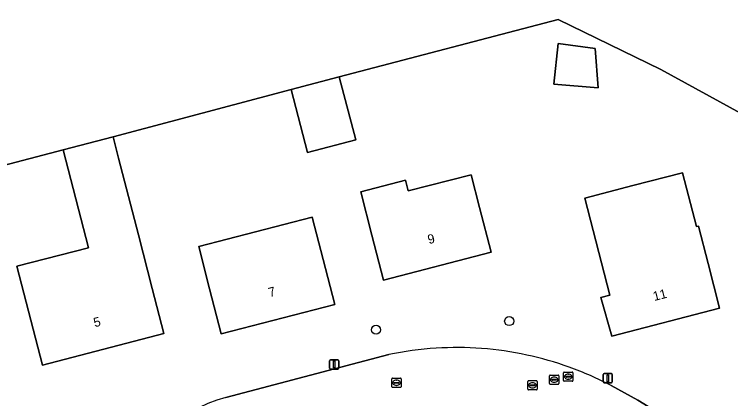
# Model space of a CAD drawing. Extents: x 162156 to 163172, y 378995 to 380779.
# Drawn here: x 162511 to 162588.5, y 380685.6 to 380727.1 of the extents above; entities that cross this region are included whole.
import ezdxf

# ---------------------------------------------------------------- set-up
doc = ezdxf.new("R2010")
doc.units = 0
for name, color, linetype in [('IMGEO_Boom', 7, 'Continuous'), ('IMGEO_Brandkraan', 7, 'Continuous'), ('IMGEO_Erf', 7, 'Continuous'), ('IMGEO_Gemengd_bos', 7, 'Continuous'), ('IMGEO_Kolk', 7, 'Continuous'), ('IMGEO_Lichtmast', 7, 'Continuous'), ('IMGEO_Pand', 7, 'Continuous'), ('IMGEO_Pand_nummerreeks', 7, 'Continuous'), ('IMGEO_Rijbaan_lokaal_open', 7, 'Continuous'), ('IMGEO_Rioolput', 7, 'Continuous')]:
    doc.layers.add(name, color=color, linetype=linetype)

msp = doc.modelspace()

# ---------------------------------------------------------------- linework, layer by layer
at = {"layer": 'IMGEO_Boom'}
for centre in [(162564.53, 380694.009), (162550.141, 380693.075)]:
    msp.add_circle(centre, 0.489, dxfattribs=at)
at = {"layer": 'IMGEO_Brandkraan'}
for p, q in [((162570.413, 380687.59), (162570.413, 380688.442)), ((162570.488, 380688.516), (162571.34, 380688.516)), ((162570.901, 380688.296), (162570.926, 380688.296)), ((162571.414, 380688.442), (162571.414, 380687.59)), ((162571.34, 380687.516), (162570.488, 380687.516)), ((162570.672, 380688.01), (162570.672, 380688.022)), ((162571.11, 380687.973), (162570.712, 380687.973)), ((162570.715, 380688.059), (162571.113, 380688.059)), ((162570.924, 380687.736), (162570.899, 380687.736)), ((162571.156, 380688.022), (162571.156, 380688.01))]:
    msp.add_line(p, q, dxfattribs=at)
for points in [[(162570.413, 380687.59), (162570.413, 380688.442)], [(162570.488, 380688.516), (162571.34, 380688.516)], [(162571.414, 380688.442), (162571.414, 380687.59)], [(162571.34, 380687.516), (162570.488, 380687.516)]]:
    msp.add_lwpolyline(points, dxfattribs=at)
for centre, radius, start, end in [((162570.49, 380688.44), 0.0765, 91.55205, 178.44795), ((162570.49, 380688.44), 0.0765, 91.55205, 178.44795), ((162571.338, 380688.44), 0.0765, 1.55205, 88.44795), ((162571.338, 380688.44), 0.0765, 1.55205, 88.44795), ((162570.49, 380687.592), 0.0765, 181.55205, 268.44795), ((162570.49, 380687.592), 0.0765, 181.55205, 268.44795), ((162570.712, 380688.019), 0.0403, 85.87752, 175.75265), ((162570.709, 380688.009), 0.0366, 178.93798, 274.71019), ((162571.113, 380688.016), 0.043, 264.86636, 352.45326), ((162571.117, 380688.021), 0.0386, 1.73085, 96.63898), ((162571.338, 380687.592), 0.0765, 271.55205, 358.44795), ((162571.338, 380687.592), 0.0765, 271.55205, 358.44795)]:
    msp.add_arc(centre, radius, start, end, dxfattribs=at)
for centre, major_axis, ratio, start_param, end_param in [((162570.9, 380688.016), (-0.387, 0.002), 0.722429, 4.712389, 7.853982), ((162570.925, 380688.016), (-0.39, 0.002), 0.717154, 1.570796, 4.712389)]:
    msp.add_ellipse(centre, major_axis=major_axis, ratio=ratio, start_param=start_param, end_param=end_param, dxfattribs=at)
at = {"layer": 'IMGEO_Erf'}
for points in [[(162600.057, 380710.71), (162580.923, 380721.172), (162569.829, 380726.567), (162546.168, 380720.369), (162547.946, 380713.581), (162542.732, 380712.215), (162540.954, 380719.003), (162521.721, 380713.908), (162522.318, 380711.597), (162524.458, 380703.324), (162525.961, 380697.513), (162527.213, 380692.672), (162514.077, 380689.274), (162512.825, 380694.115), (162511.322, 380699.926), (162519.051, 380701.925), (162516.313, 380712.509), (162495.145, 380706.959), (162495.332, 380703.255), (162491.884, 380703.08), (162492.106, 380699.378), (162495.322, 380645.782)], [(162533.911, 380685.78), (162551.506, 380690.392)], [(162575.536, 380687.053), (162578.417, 380685.49), (162602.91, 380670.466), (162622.562, 380658.412)]]:
    msp.add_lwpolyline(points, dxfattribs=at)
for points in [[(162569.358, 380719.595), (162569.833, 380723.992), (162573.833, 380723.433), (162574.15, 380719.201)], [(162587.274, 380695.398), (162575.615, 380692.382), (162574.423, 380696.555), (162575.425, 380696.814), (162572.713, 380707.298), (162577.89, 380708.637), (162583.279, 380710.031), (162584.785, 380704.211), (162584.981, 380704.262), (162586.022, 380700.239)], [(162550.943, 380698.441), (162549.691, 380703.282), (162548.491, 380707.963), (162553.308, 380709.236), (162553.614, 380708.055), (162560.409, 380709.813), (162561.32, 380706.29), (162562.572, 380701.449)], [(162545.678, 380695.813), (162533.41, 380692.64), (162532.158, 380697.481), (162530.975, 380702.052), (162543.243, 380705.226), (162544.426, 380700.654)]]:
    msp.add_lwpolyline(points, close=True, dxfattribs=at)
for centre, radius, start, end in [((162558.895, 380655.222), 35.938, 93.62329, 101.86507), ((162558.879, 380655.297), 35.861, 77.83755, 93.60447), ((162558.721, 380654.788), 36.392, 70.23625, 77.76425), ((162558.975, 380655.53), 35.609, 62.28373, 70.21643), ((162536.843, 380673.75), 12.382, 103.69637, 178.1912)]:
    msp.add_arc(centre, radius, start, end, dxfattribs=at)
at = {"layer": 'IMGEO_Gemengd_bos'}
msp.add_lwpolyline([(162588.468, 380737.188), (162586.551, 380744.555), (162484.993, 380723.337), (162489.56, 380647.226), (162490.626, 380647.011), (162495.322, 380645.782), (162492.106, 380699.378), (162491.884, 380703.08), (162491.704, 380706.075), (162495.145, 380706.959), (162516.313, 380712.509), (162521.721, 380713.908), (162540.954, 380719.003), (162546.168, 380720.369), (162569.829, 380726.567), (162580.923, 380721.172), (162600.057, 380710.71), (162599.944, 380718.331), (162600.7, 380718.224)], dxfattribs=at)
at = {"layer": 'IMGEO_Kolk'}
for p, q in [((162551.845, 380686.933), (162551.845, 380687.785)), ((162551.92, 380687.859), (162552.772, 380687.859)), ((162552.333, 380687.639), (162552.358, 380687.639)), ((162552.846, 380687.785), (162552.846, 380686.933)), ((162566.546, 380686.659), (162566.546, 380687.511)), ((162566.621, 380687.585), (162567.473, 380687.585)), ((162567.547, 380687.511), (162567.547, 380686.659)), ((162552.772, 380686.859), (162551.92, 380686.859)), ((162552.104, 380687.353), (162552.104, 380687.365)), ((162552.542, 380687.316), (162552.144, 380687.316)), ((162552.147, 380687.402), (162552.545, 380687.402)), ((162552.356, 380687.079), (162552.331, 380687.079)), ((162552.588, 380687.365), (162552.588, 380687.353)), ((162566.805, 380687.079), (162566.805, 380687.091)), ((162567.243, 380687.042), (162566.845, 380687.042)), ((162566.848, 380687.128), (162567.246, 380687.128)), ((162567.057, 380686.805), (162567.032, 380686.805)), ((162567.034, 380687.365), (162567.059, 380687.365)), ((162567.289, 380687.091), (162567.289, 380687.079)), ((162567.473, 380686.585), (162566.621, 380686.585))]:
    msp.add_line(p, q, dxfattribs=at)
for points in [[(162551.845, 380686.933), (162551.845, 380687.785)], [(162551.92, 380687.859), (162552.772, 380687.859)], [(162552.846, 380687.785), (162552.846, 380686.933)], [(162566.546, 380686.659), (162566.546, 380687.511)], [(162566.621, 380687.585), (162567.473, 380687.585)], [(162567.547, 380687.511), (162567.547, 380686.659)], [(162552.772, 380686.859), (162551.92, 380686.859)], [(162567.473, 380686.585), (162566.621, 380686.585)]]:
    msp.add_lwpolyline(points, dxfattribs=at)
for centre, radius, start, end in [((162551.922, 380687.783), 0.0765, 91.55205, 178.44795), ((162551.922, 380687.783), 0.0765, 91.55205, 178.44795), ((162552.77, 380687.783), 0.0765, 1.55205, 88.44795), ((162552.77, 380687.783), 0.0765, 1.55205, 88.44795), ((162566.623, 380687.509), 0.0765, 91.55205, 178.44795), ((162566.623, 380687.509), 0.0765, 91.55205, 178.44795), ((162567.471, 380687.509), 0.0765, 1.55205, 88.44795), ((162567.471, 380687.509), 0.0765, 1.55205, 88.44795), ((162551.922, 380686.935), 0.0765, 181.55205, 268.44795), ((162551.922, 380686.935), 0.0765, 181.55205, 268.44795), ((162552.144, 380687.362), 0.0403, 85.87752, 175.75265), ((162552.141, 380687.352), 0.0366, 178.93798, 274.71019), ((162552.545, 380687.359), 0.043, 264.86636, 352.45326), ((162552.549, 380687.364), 0.0386, 1.73085, 96.63898), ((162552.77, 380686.935), 0.0765, 271.55205, 358.44795), ((162552.77, 380686.935), 0.0765, 271.55205, 358.44795), ((162566.623, 380686.661), 0.0765, 181.55205, 268.44795), ((162566.623, 380686.661), 0.0765, 181.55205, 268.44795), ((162566.845, 380687.088), 0.0403, 85.87752, 175.75265), ((162566.842, 380687.078), 0.0366, 178.93798, 274.71019), ((162567.246, 380687.085), 0.043, 264.86636, 352.45326), ((162567.25, 380687.09), 0.0386, 1.73085, 96.63898), ((162567.471, 380686.661), 0.0765, 271.55205, 358.44795), ((162567.471, 380686.661), 0.0765, 271.55205, 358.44795)]:
    msp.add_arc(centre, radius, start, end, dxfattribs=at)
for centre, major_axis, ratio, start_param, end_param in [((162552.332, 380687.359), (-0.387, 0.002), 0.722429, 4.712389, 7.853982), ((162552.357, 380687.359), (-0.39, 0.002), 0.717154, 1.570796, 4.712389), ((162567.033, 380687.085), (-0.387, 0.002), 0.722429, 4.712389, 7.853982), ((162567.058, 380687.085), (-0.39, 0.002), 0.717154, 1.570796, 4.712389)]:
    msp.add_ellipse(centre, major_axis=major_axis, ratio=ratio, start_param=start_param, end_param=end_param, dxfattribs=at)
at = {"layer": 'IMGEO_Lichtmast'}
for p, q in [((162545.119, 380688.937), (162545.119, 380689.737)), ((162545.119, 380689.737), (162545.119, 380688.937)), ((162545.219, 380689.837), (162546.009, 380689.837)), ((162546.009, 380689.837), (162545.219, 380689.837)), ((162546.109, 380689.737), (162546.109, 380688.937)), ((162546.109, 380688.937), (162546.109, 380689.737)), ((162546.009, 380688.837), (162545.219, 380688.837)), ((162545.219, 380688.837), (162546.009, 380688.837)), ((162574.687, 380687.44), (162574.687, 380688.24)), ((162574.687, 380688.24), (162574.687, 380687.44)), ((162574.787, 380688.34), (162575.577, 380688.34)), ((162575.577, 380688.34), (162574.787, 380688.34)), ((162575.677, 380688.24), (162575.677, 380687.44)), ((162575.677, 380687.44), (162575.677, 380688.24)), ((162575.577, 380687.34), (162574.787, 380687.34)), ((162574.787, 380687.34), (162575.577, 380687.34))]:
    msp.add_line(p, q, dxfattribs=at)
for points in [[(162545.539, 380689.712), (162545.689, 380689.712), (162545.689, 380688.962), (162545.539, 380688.962), (162545.539, 380689.712)], [(162575.107, 380688.215), (162575.257, 380688.215), (162575.257, 380687.465), (162575.107, 380687.465), (162575.107, 380688.215)]]:
    msp.add_lwpolyline(points, dxfattribs=at)
for centre, start, end in [((162545.219, 380689.737), 90, 180), ((162545.219, 380689.737), 90, 180), ((162546.009, 380689.737), 0, 90), ((162546.009, 380689.737), 360, 90), ((162545.219, 380688.937), 180, 270), ((162545.219, 380688.937), 180, 270), ((162546.009, 380688.937), 270, 0), ((162546.009, 380688.937), 270, 0), ((162574.787, 380688.24), 90, 180), ((162574.787, 380688.24), 90, 180), ((162575.577, 380688.24), 0, 90), ((162575.577, 380688.24), 360, 90), ((162574.787, 380687.44), 180, 270), ((162574.787, 380687.44), 180, 270), ((162575.577, 380687.44), 270, 0), ((162575.577, 380687.44), 270, 0)]:
    msp.add_arc(centre, 0.1, start, end, dxfattribs=at)
at = {"layer": 'IMGEO_Pand'}
for points in [[(162574.15, 380719.201), (162573.833, 380723.433), (162569.833, 380723.992), (162569.358, 380719.595)], [(162546.168, 380720.369), (162540.954, 380719.003), (162542.732, 380712.215), (162547.946, 380713.581)], [(162524.458, 380703.324), (162522.318, 380711.597), (162521.721, 380713.908), (162516.313, 380712.509), (162519.051, 380701.925), (162511.322, 380699.926), (162512.825, 380694.115), (162514.077, 380689.274), (162527.213, 380692.672), (162525.961, 380697.513)], [(162584.981, 380704.262), (162584.785, 380704.211), (162583.279, 380710.031), (162577.89, 380708.637), (162572.713, 380707.298), (162575.425, 380696.814), (162574.423, 380696.555), (162575.615, 380692.382), (162587.274, 380695.398), (162586.022, 380700.239)], [(162561.32, 380706.29), (162560.409, 380709.813), (162553.614, 380708.055), (162553.308, 380709.236), (162548.491, 380707.963), (162549.691, 380703.282), (162550.943, 380698.441), (162562.572, 380701.449)], [(162544.426, 380700.654), (162543.243, 380705.226), (162530.975, 380702.052), (162532.158, 380697.481), (162533.41, 380692.64), (162545.678, 380695.813)]]:
    msp.add_lwpolyline(points, close=True, dxfattribs=at)
at = {"layer": 'IMGEO_Rijbaan_lokaal_open'}
for points in [[(162551.506, 380690.392), (162533.911, 380685.78)], [(162622.562, 380658.412), (162602.91, 380670.466), (162578.417, 380685.49), (162575.536, 380687.053)]]:
    msp.add_lwpolyline(points, dxfattribs=at)
for centre, radius, start, end in [((162558.895, 380655.222), 35.938, 93.62329, 101.86507), ((162558.879, 380655.297), 35.861, 77.83755, 93.60447), ((162558.721, 380654.788), 36.392, 70.23625, 77.76425), ((162558.975, 380655.53), 35.609, 62.28373, 70.21643), ((162536.843, 380673.75), 12.382, 103.69637, 178.1912)]:
    msp.add_arc(centre, radius, start, end, dxfattribs=at)
at = {"layer": 'IMGEO_Rioolput'}
for p, q in [((162568.971, 380688.187), (162569.823, 380688.187)), ((162568.896, 380687.261), (162568.896, 380688.113)), ((162569.155, 380687.681), (162569.155, 380687.693)), ((162569.593, 380687.644), (162569.195, 380687.644)), ((162569.198, 380687.73), (162569.596, 380687.73)), ((162569.384, 380687.967), (162569.409, 380687.967)), ((162569.639, 380687.693), (162569.639, 380687.681)), ((162569.897, 380688.113), (162569.897, 380687.261)), ((162569.823, 380687.187), (162568.971, 380687.187)), ((162569.407, 380687.407), (162569.382, 380687.407))]:
    msp.add_line(p, q, dxfattribs=at)
for points in [[(162568.971, 380688.187), (162569.823, 380688.187)], [(162568.896, 380687.261), (162568.896, 380688.113)], [(162569.897, 380688.113), (162569.897, 380687.261)], [(162569.823, 380687.187), (162568.971, 380687.187)]]:
    msp.add_lwpolyline(points, dxfattribs=at)
for centre, radius, start, end in [((162568.973, 380688.111), 0.0765, 91.55205, 178.44795), ((162568.973, 380688.111), 0.0765, 91.55205, 178.44795), ((162569.821, 380688.111), 0.0765, 1.55205, 88.44795), ((162569.821, 380688.111), 0.0765, 1.55205, 88.44795), ((162569.195, 380687.69), 0.0403, 85.87752, 175.75265), ((162569.192, 380687.68), 0.0366, 178.93798, 274.71019), ((162569.596, 380687.687), 0.043, 264.86636, 352.45326), ((162569.6, 380687.692), 0.0386, 1.73085, 96.63898), ((162568.973, 380687.263), 0.0765, 181.55205, 268.44795), ((162568.973, 380687.263), 0.0765, 181.55205, 268.44795), ((162569.821, 380687.263), 0.0765, 271.55205, 358.44795), ((162569.821, 380687.263), 0.0765, 271.55205, 358.44795)]:
    msp.add_arc(centre, radius, start, end, dxfattribs=at)
for centre, major_axis, ratio, start_param, end_param in [((162569.383, 380687.687), (-0.387, 0.002), 0.722429, 4.712389, 7.853982), ((162569.408, 380687.687), (-0.39, 0.002), 0.717154, 1.570796, 4.712389)]:
    msp.add_ellipse(centre, major_axis=major_axis, ratio=ratio, start_param=start_param, end_param=end_param, dxfattribs=at)

# ---------------------------------------------------------------- texts
at = {"layer": 'IMGEO_Pand_nummerreeks'}
for s, rotation, p in [('9', 14.50248, (162555.86, 380702.316)), ('7', 14.50122, (162538.647, 380696.597)), ('11', 14.50156, (162580.211, 380696.175)), ('5', 14.50156, (162519.747, 380693.344))]:
    msp.add_text(s, height=1, rotation=rotation, dxfattribs=at).set_placement(p)

doc.saveas('drawing.dxf')
